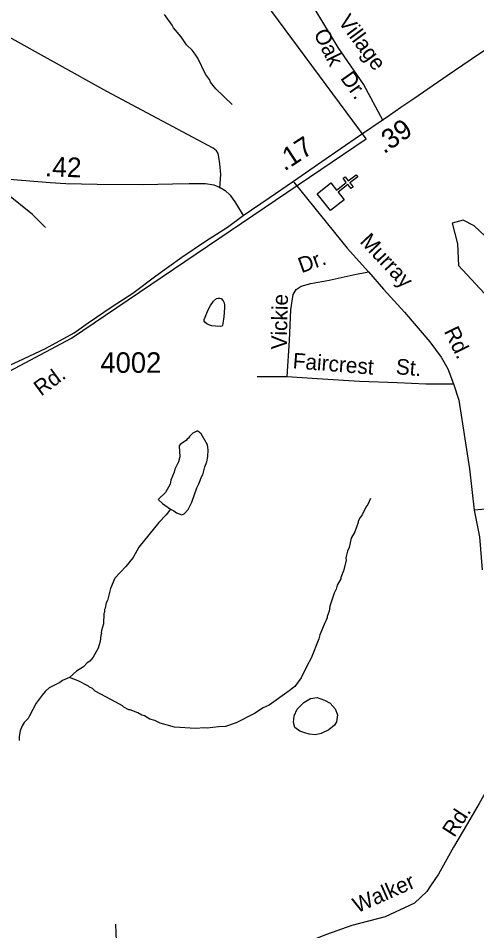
# Model space of a CAD drawing. Extents: x 1547597 to 1699558, y 810033 to 920809.
# Drawn here: x 1610700 to 1613499, y 889648 to 895214 of the extents above; entities that cross this region are included whole.
import ezdxf

# ---------------------------------------------------------------- set-up
doc = ezdxf.new("R2010")
doc.units = 0
for name, color, linetype in [('Exist Boundary Political City Limit New', 7, 'Continuous'), ('Exist Cultural Church CELL', 7, 'Continuous'), ('Exist Hydrographic Misc Water Feature', 7, 'Continuous'), ('Exist Hydrographic Pond Under 1500 Sq Ft', 7, 'Continuous'), ('Exist Road Non-System Type 51', 7, 'Continuous'), ('Exist Road Non-System Type 51 Label', 7, 'Continuous'), ('Exist Road Secondary Mileage Hundredths English Label', 7, 'Continuous'), ('Exist Road Secondary Type 51 Attributed', 7, 'Continuous'), ('Exist Road Secondary Type 51 Label', 7, 'Continuous'), ('Exist Road Secondary Type 51 Number Label', 7, 'Continuous'), ('Map Preparation Boundary City Limit Buffer Line', 7, 'Continuous')]:
    doc.layers.add(name, color=color, linetype=linetype)

msp = doc.modelspace()

# ---------------------------------------------------------------- linework, layer by layer
at = {"layer": 'Exist Boundary Political City Limit New'}
msp.add_lwpolyline([(1607509.5, 889652.5), (1607417.2, 889678.6), (1607648.8, 890077.9), (1608067.9, 890802.8), (1610209.7, 892829), (1611024.9, 893261.8), (1612823.9, 894479.4), (1612207.2, 895310.5), (1612274, 896874), (1611998.4, 896925.4), (1612104.6, 898867.8), (1612243.3, 898852.8), (1613046, 898837.8), (1613023.5, 898082.2), (1612987.7, 897048.5), (1614593, 897012), (1614905.3, 896819.9), (1615770.2, 898455.2)], dxfattribs=at)
at = {"layer": 'Exist Cultural Church CELL'}
msp.add_lwpolyline([(1612607.7, 894209.8), (1612643.2, 894165.2), (1612702.8, 894212.6), (1612682.9, 894237.7), (1612695.4, 894247.6), (1612715.3, 894222.5), (1612762.4, 894259.9), (1612772.4, 894247.4), (1612725.3, 894210), (1612745.2, 894184.9), (1612732.7, 894175), (1612712.8, 894200.1), (1612653.2, 894152.7), (1612688.9, 894107.5), (1612605.6, 894041.3), (1612524.3, 894143.5)], close=True, dxfattribs=at)
at = {"layer": 'Exist Hydrographic Misc Water Feature'}
for points in [[(1612006.3, 894688.5), (1611905.8, 894784.1), (1611874.5, 894824.6), (1611866.8, 894840.8), (1611843.3, 894873.2), (1611796.8, 894970), (1611781.2, 894994.2), (1611761.7, 895018.5), (1611728.2, 895051.1), (1611695, 895099.7), (1611648, 895156.5), (1611640.2, 895172.6), (1611593.2, 895237.4)], [(1610866.8, 893937.8), (1610788.1, 894017), (1610630.2, 894143.7)], [(1611841, 893391.8), (1611859.3, 893435.9), (1611872.9, 893461.8), (1611891.6, 893488.1), (1611910.7, 893504), (1611920.6, 893507.1), (1611930.7, 893506.9), (1611938.5, 893504), (1611950.4, 893490.9), (1611957.3, 893477.4), (1611959.3, 893464.7), (1611959.1, 893447.3), (1611955.3, 893393.3), (1611949.4, 893351.5), (1611947, 893340.2), (1611943.9, 893335.8), (1611935.2, 893333.3), (1611904.9, 893335), (1611882.7, 893338.4), (1611863.3, 893344.7), (1611850.7, 893350.8), (1611839.4, 893360.5), (1611835.4, 893367.2), (1611835.1, 893375.7), (1611841, 893391.8)], [(1611629.7, 892220), (1611650.7, 892208.7), (1611666.5, 892198.4), (1611698.3, 892185.8), (1611712.5, 892191.7), (1611736.9, 892217.2), (1611759.5, 892262.8), (1611790.9, 892350.3), (1611803.3, 892374.1), (1611820.1, 892421.8), (1611826.2, 892429.7), (1611839, 892477.5), (1611851.5, 892509.3), (1611857.9, 892541.2), (1611860.6, 892581.1), (1611855.1, 892613.1), (1611816.2, 892679.8), (1611796.4, 892696.2), (1611790.5, 892696.3), (1611766.3, 892682.7), (1611746, 892663), (1611739.8, 892653.1), (1611733.8, 892651.2), (1611727.6, 892641.3), (1611689.2, 892614), (1611683.1, 892606.1), (1611686, 892540), (1611679.5, 892508.2), (1611656.8, 892464.5), (1611652.5, 892444.6), (1611631.8, 892396.9), (1611627.4, 892373), (1611598.5, 892321.6), (1611554.2, 892278.5), (1611581.5, 892253.8), (1611629.7, 892220)], [(1612851.4, 892284.4), (1612834.8, 892248.7), (1612822.6, 892232.9), (1612799.8, 892185.3), (1612787.5, 892169.5), (1612775.1, 892145.7), (1612775, 892137.7), (1612754.2, 892082.1), (1612733.5, 892042.4), (1612720.7, 891986.6), (1612710.2, 891962.8), (1612699.7, 891923), (1612701.4, 891906.9), (1612686.3, 891843.3), (1612669.7, 891803.5), (1612669.6, 891795.5), (1612647, 891755.9), (1612640.6, 891732), (1612628.2, 891708.3), (1612603, 891628.7), (1612598.5, 891596.7), (1612586, 891564.9), (1612585.9, 891556.9), (1612567.2, 891517.2), (1612542.2, 891453.7), (1612535.8, 891429.8), (1612488, 891310.7), (1612461.2, 891263.1), (1612428.1, 891191.6), (1612389.2, 891138.3), (1612354.8, 891110.8), (1612231.5, 891024.9), (1612195.2, 891007.6), (1612142.8, 890974.5), (1612029.9, 890916.3), (1611965.5, 890893.5), (1611923.6, 890892.1), (1611853.4, 890883.3), (1611837.4, 890885.6), (1611781.5, 890882.6), (1611653.6, 890890.7), (1611566, 890914.2), (1611534.4, 890930.7), (1611502.5, 890939.3), (1611470.8, 890959.8), (1611454.9, 890964), (1611431.1, 890978.5), (1611383.4, 890995.3), (1611375.4, 890995.4), (1611343.8, 891011.9), (1611335.9, 891020.1), (1611296.2, 891042.8), (1611169.4, 891108.9), (1611153.6, 891125.1), (1611135.7, 891133.4), (1611129.9, 891139.5), (1611066.4, 891172.6), (1611013.5, 891193.1)], [(1611629.7, 892220), (1611602.3, 892185.5), (1611557.6, 892138.2), (1611437.3, 891988.3), (1611402.3, 891924.9), (1611357.4, 891869.6), (1611290.4, 891798.8), (1611263.4, 891735.2), (1611244.2, 891663.6), (1611235.9, 891647.7), (1611231.4, 891615.8), (1611227.3, 891607.9), (1611227.1, 891591.9), (1611222.9, 891583.9), (1611219.9, 891520), (1611209.3, 891480.1), (1611207.1, 891466.2), (1611208.9, 891460.1), (1611204.8, 891452.2), (1611200.2, 891412.4), (1611187.6, 891372.6), (1611156.7, 891317), (1611136.4, 891293.4), (1611120.2, 891281.6), (1611097.8, 891258.1), (1611055.4, 891230.8), (1611013.5, 891193.1)], [(1611013.5, 891193.1), (1610970.5, 891174.2), (1610954.3, 891162.5), (1610889.8, 891129.6), (1610865.5, 891108), (1610845.2, 891086.3), (1610810.4, 891036.9), (1610768.9, 890958.8), (1610760.9, 890943.7), (1610735.7, 890917.8)], [(1612604.7, 891036), (1612634.6, 891001.4), (1612649.6, 890965.1), (1612642.6, 890923.3), (1612630.1, 890901.6), (1612596.2, 890872.9), (1612548.9, 890851.5), (1612514.6, 890844.4), (1612476.7, 890847.3), (1612449.4, 890855.5), (1612419.2, 890866.7), (1612389.7, 890887.4), (1612380.4, 890918.8), (1612384, 890958.8), (1612402.5, 890999.1), (1612443.5, 891040.1), (1612484.1, 891065.1), (1612524.1, 891070.1), (1612569.9, 891055.1), (1612604.7, 891036)], [(1610735.7, 890917.8), (1610724.3, 890898.6), (1610711.7, 890867), (1610706.5, 890833), (1610704.8, 890808.7)]]:
    msp.add_lwpolyline(points, dxfattribs=at)
at = {"layer": 'Exist Hydrographic Pond Under 1500 Sq Ft'}
msp.add_lwpolyline([(1613783.8, 893357.5), (1613825.7, 893382.9), (1613802.8, 893524.5), (1613647.7, 893793.5), (1613483.8, 893947.9), (1613416.7, 893982.1), (1613349.8, 893963.7), (1613381.8, 893838.4), (1613388.8, 893706.9), (1613700.7, 893369), (1613783.8, 893357.5)], dxfattribs=at)
at = {"layer": 'Exist Road Non-System Type 51'}
msp.add_line((1612159.5, 893029.2), (1612341.2, 893029.2), dxfattribs=at)
for points in [[(1612928, 894589.1), (1612807.7, 894812.7), (1612653, 895036.4), (1612513.5, 895267.6)], [(1611929.9, 894177.7), (1611937.2, 894260.5), (1611930.6, 894326.5), (1611924, 894366.1), (1611920.7, 894389.2), (1611910.8, 894405.7), (1611891.1, 894422.2), (1611241.9, 894766.4), (1610627.4, 895108.9)], [(1612382.3, 894215.1), (1612707.2, 893811.7), (1612838.9, 893666.8)], [(1612341.2, 893029.2), (1612357, 893247.9), (1612364.9, 893435), (1612378.1, 893529.8), (1612396.2, 893560.3), (1612428.1, 893579.9), (1612486, 893595.7), (1612598.9, 893617.5), (1612744.4, 893648.9), (1612838.9, 893666.8)], [(1612838.9, 893666.8), (1612931, 893561.4), (1613057.4, 893421.8), (1613212.8, 893240), (1613281.3, 893147.8), (1613323.4, 893076.7), (1613357.6, 892984.4)], [(1612341.2, 893029.2), (1612525.5, 893016.1), (1612783.6, 893000.2), (1613012.7, 892992.3), (1613189.1, 892984.4), (1613283.9, 892984.4), (1613357.6, 892984.4)], [(1613357.6, 892984.4), (1613389.2, 892883.8), (1613456, 892465.8), (1613484.3, 892213.4)], [(1614809.9, 892346.4), (1614689.9, 892337.9), (1614483.6, 892321.8), (1614242.6, 892292), (1614048.8, 892276), (1613824.5, 892250.5), (1613671.1, 892229.6), (1613484.3, 892213.4)], [(1613484.3, 892213.4), (1613515.4, 892051.2), (1613533, 891850.2)], [(1613711.8, 890526.7), (1613658.3, 890536.1), (1613622.6, 890535.6), (1613576.5, 890535.9), (1613514.2, 890424.8), (1613443.8, 890302.8), (1613357.1, 890159.1), (1613265.1, 889993.6), (1613216.4, 889922.4), (1613194.6, 889888.1), (1613118.8, 889817.6), (1612940, 889733.6), (1612737.6, 889680.6), (1612581.6, 889625.8), (1612390.4, 889550.4), (1612246.1, 889507.9), (1612093.4, 889461.1)], [(1611286.8, 889292.3), (1611301.4, 889530.8), (1611296.6, 889688.8)]]:
    msp.add_lwpolyline(points, dxfattribs=at)
at = {"layer": 'Exist Road Secondary Type 51 Attributed'}
for points in [[(1612072.5, 894011.7), (1612231.6, 894118.1), (1612381.4, 894221.3), (1612579.9, 894359.3), (1612757.3, 894481.6), (1612966.9, 894622.2), (1613035.3, 894671.5), (1613114.2, 894724), (1613318.5, 894865.3), (1613509.8, 894995.5), (1613691, 895112.2), (1613761.5, 895166.3)], [(1609932.2, 894115.5), (1609991.3, 894177.3), (1610028.1, 894242.3), (1610050.1, 894308.7), (1610161.2, 894269.9), (1610365.9, 894256.1), (1610569.6, 894239.1), (1610894.9, 894212.8), (1610990.2, 894206.2), (1611182.1, 894201.6), (1611462.5, 894199.1), (1611641.1, 894204.2), (1611744.3, 894206.2), (1611843.5, 894206.2), (1611894.1, 894197.7), (1611933.2, 894181.2), (1611964.1, 894163.5), (1611994.3, 894134.6), (1612027.2, 894087.9), (1612072.5, 894011.7)], [(1610509, 893034.6), (1610702.7, 893122.9), (1610867.2, 893199.3), (1611041.3, 893294.7), (1611126, 893356.3), (1611273.8, 893456.5), (1611400.2, 893537.7), (1611540.9, 893642.7), (1611698.3, 893757.2), (1611843.8, 893855), (1611976.7, 893940.1), (1612072.5, 894011.7)]]:
    msp.add_lwpolyline(points, dxfattribs=at)
at = {"layer": 'Map Preparation Boundary City Limit Buffer Line'}
msp.add_lwpolyline([(1607509.5, 889652.5), (1607417.2, 889678.6), (1607648.8, 890077.9), (1608067.9, 890802.8), (1610209.7, 892829), (1611024.9, 893261.8), (1612823.9, 894479.4), (1612207.2, 895310.5), (1612274, 896874), (1611998.4, 896925.4), (1612104.6, 898867.8), (1612243.3, 898852.8), (1613046, 898837.8), (1613023.5, 898082.2), (1612987.7, 897048.5), (1614593, 897012), (1614905.3, 896819.9), (1615770.2, 898455.2)], dxfattribs=at)

# ---------------------------------------------------------------- texts
at = {"layer": 'Exist Road Non-System Type 51 Label'}
for s, rotation, p in [('Village', 306.4363, (1612649.5, 895193.1)), ('Oak', 296.163, (1612501.4, 895121.6)), ('Dr.', 305.3504, (1612663.3, 894848.1)), ('Murray', 313.2035, (1612780.6, 893848.5)), ('Dr.', 19.9732, (1612429.6, 893658.2)), ('Vickie', 88.5995, (1612339, 893192.7)), ('Rd.', 295.9504, (1613297.3, 893305.3)), ('Faircrest', 355.4293, (1612373.4, 893079.2)), ('St.', 355.0855, (1613002.7, 893043.9)), ('Rd.', 57.2426, (1613362, 890213.2)), ('Walker', 23.8589, (1612769.2, 889754.6))]:
    msp.add_text(s, height=95, rotation=rotation, dxfattribs=at).set_placement(p)
at = {"layer": 'Exist Road Secondary Mileage Hundredths English Label'}
for s, rotation, p in [('.39', 34.5247, (1612932.8, 894383.5)), ('.17', 33.1731, (1612325, 894278.3)), ('.42', 358.1054, (1610861.6, 894250.4))]:
    msp.add_text(s, height=120, rotation=rotation, dxfattribs=at).set_placement(p)
at = {"layer": 'Exist Road Secondary Type 51 Label'}
msp.add_text('Rd.', height=95, rotation=36.378, dxfattribs=at).set_placement((1610839.3, 892906.4))
at = {"layer": 'Exist Road Secondary Type 51 Number Label'}
msp.add_text('4002', height=125, dxfattribs=at).set_placement((1611201.7, 893051.5))

doc.saveas('drawing.dxf')
